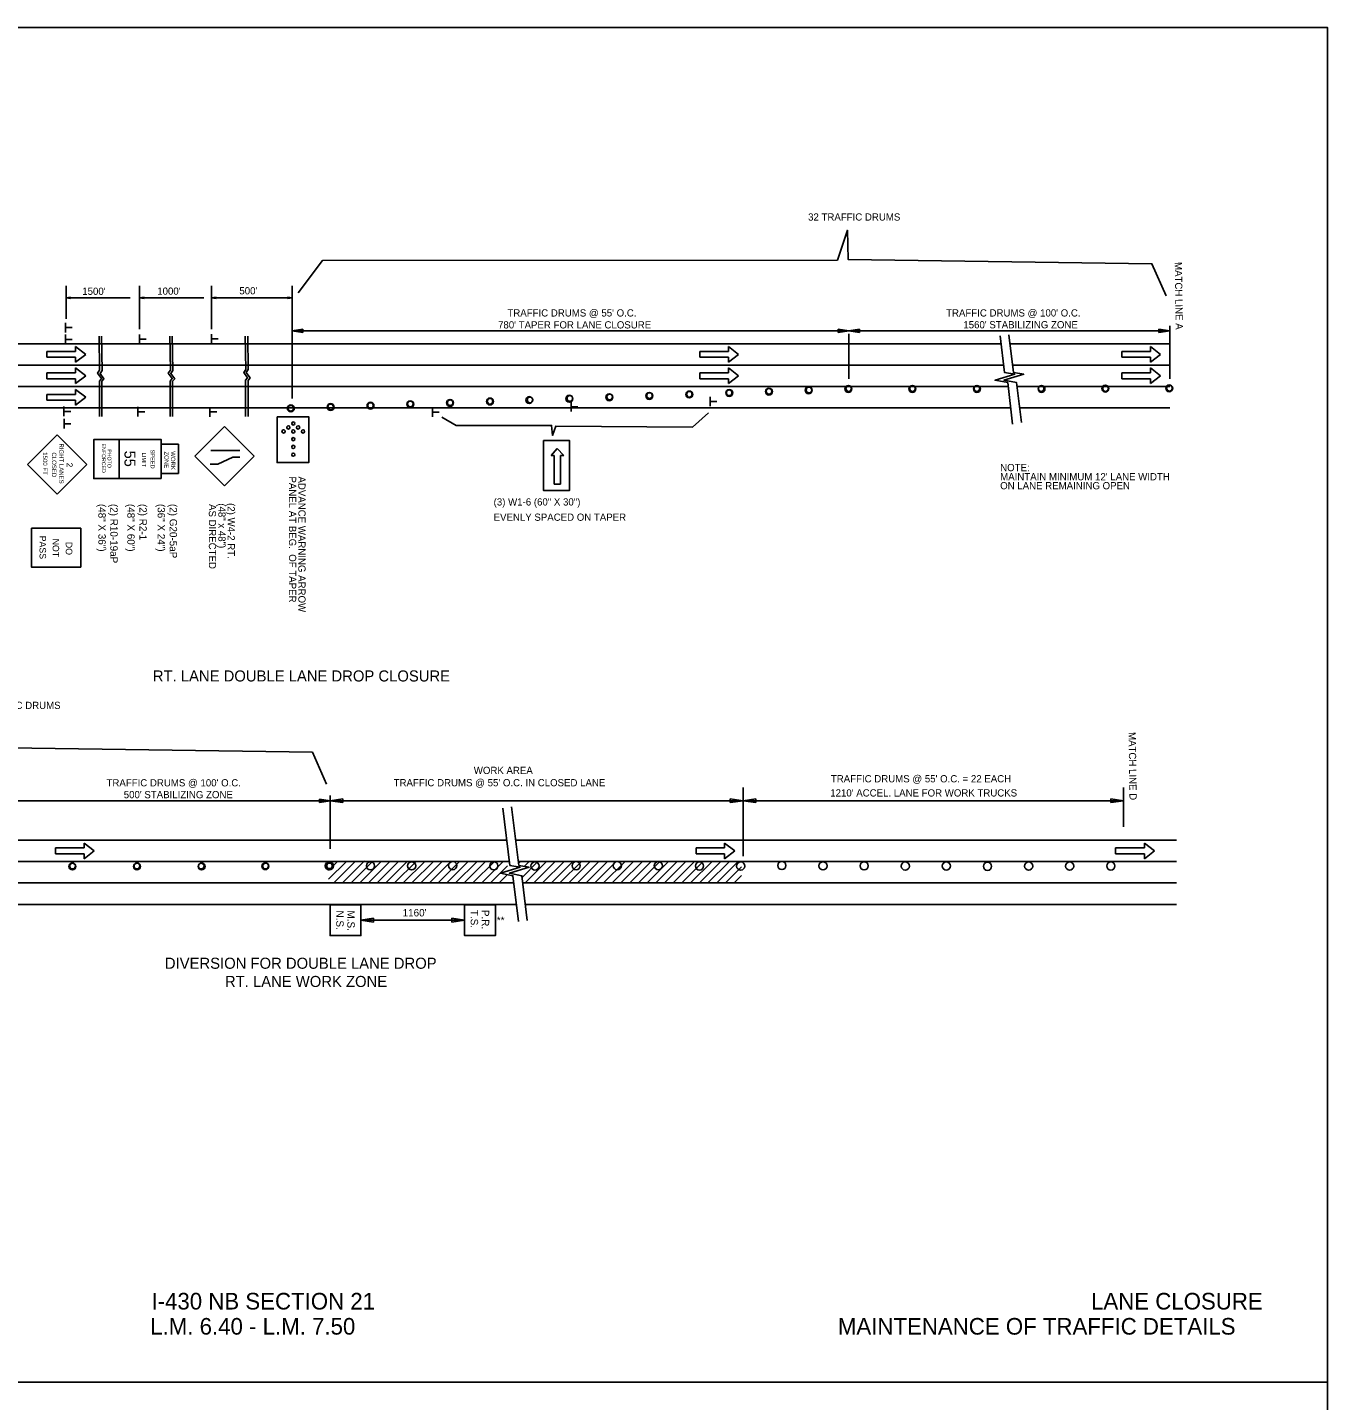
# Model space of a CAD drawing. Extents: x -100 to 745, y -1581 to -107.
# Drawn here: x 639.2 to 744.8, y -598.3 to -486.8 of the extents above; entities that cross this region are included whole.
import ezdxf

# ---------------------------------------------------------------- set-up
doc = ezdxf.new("R2010")
doc.units = 0
for name, color, linetype in [('Default', 7, 'Continuous'), ('R_Border', 7, 'Continuous'), ('R_Proposed Road', 7, 'Continuous'), ('R_ROW', 7, 'Continuous')]:
    doc.layers.add(name, color=color, linetype=linetype)

msp = doc.modelspace()

# ---------------------------------------------------------------- linework, layer by layer
at = {"layer": 'Default'}
for p, q in [((642.31, -507.78), (642.31, -510.46)), ((648.28, -507.78), (648.28, -511.3)), ((654.13, -507.78), (654.13, -511.3)), ((660.68, -507.78), (660.68, -516.93)), ((642.68, -508.7), (642.31, -508.75)), ((642.31, -508.75), (647.53, -508.75)), ((642.68, -508.81), (642.31, -508.75)), ((642.68, -508.71), (642.37, -508.75)), ((642.68, -508.8), (642.37, -508.75)), ((642.68, -508.72), (642.43, -508.75)), ((642.68, -508.79), (642.43, -508.75)), ((642.68, -508.73), (642.5, -508.75)), ((642.68, -508.78), (642.5, -508.75)), ((642.68, -508.74), (642.56, -508.75)), ((642.68, -508.77), (642.56, -508.75)), ((642.68, -508.75), (642.62, -508.75)), ((642.68, -508.76), (642.62, -508.75)), ((642.68, -508.81), (642.68, -508.7)), ((648.65, -508.7), (648.28, -508.75)), ((648.28, -508.75), (653.5, -508.75)), ((648.65, -508.81), (648.28, -508.75)), ((648.65, -508.71), (648.34, -508.75)), ((648.65, -508.8), (648.34, -508.75)), ((648.65, -508.72), (648.4, -508.75)), ((648.65, -508.79), (648.4, -508.75)), ((648.65, -508.73), (648.47, -508.75)), ((648.65, -508.78), (648.47, -508.75)), ((648.65, -508.74), (648.53, -508.75)), ((648.65, -508.77), (648.53, -508.75)), ((648.65, -508.75), (648.59, -508.75)), ((648.65, -508.76), (648.59, -508.75)), ((648.65, -508.81), (648.65, -508.7)), ((654.5, -508.7), (654.13, -508.75)), ((654.13, -508.75), (660.68, -508.75)), ((654.5, -508.81), (654.13, -508.75)), ((654.5, -508.71), (654.19, -508.75)), ((654.5, -508.8), (654.19, -508.75)), ((654.5, -508.72), (654.25, -508.75)), ((654.5, -508.79), (654.25, -508.75)), ((654.5, -508.73), (654.32, -508.75)), ((654.5, -508.78), (654.32, -508.75)), ((654.5, -508.74), (654.38, -508.75)), ((654.5, -508.77), (654.38, -508.75)), ((654.5, -508.75), (654.44, -508.75)), ((654.5, -508.76), (654.44, -508.75)), ((654.5, -508.81), (654.5, -508.7)), ((660.3, -508.7), (660.68, -508.75)), ((660.3, -508.7), (660.3, -508.81)), ((660.3, -508.71), (660.61, -508.75)), ((660.3, -508.72), (660.55, -508.75)), ((660.3, -508.73), (660.49, -508.75)), ((660.3, -508.74), (660.42, -508.75)), ((660.3, -508.81), (660.68, -508.75)), ((660.3, -508.77), (660.42, -508.75)), ((660.3, -508.79), (660.55, -508.75)), ((660.3, -508.8), (660.61, -508.75)), ((660.3, -508.78), (660.49, -508.75)), ((660.3, -508.76), (660.36, -508.75)), ((660.3, -508.75), (660.36, -508.75)), ((642.27, -511.55), (642.27, -510.76)), ((642.27, -512.51), (642.27, -511.73)), ((642.28, -511.16), (642.82, -511.16)), ((648.28, -512.49), (648.28, -511.71)), ((654.13, -512.47), (654.13, -511.69)), ((660.68, -511.43), (661.54, -511.3)), ((705.88, -511.43), (660.68, -511.43)), ((661.54, -511.56), (660.68, -511.43)), ((660.68, -511.8), (660.68, -515.32)), ((661.54, -511.3), (661.54, -511.56)), ((705.01, -511.56), (705.01, -511.3)), ((705.01, -511.3), (705.88, -511.43)), ((705.88, -511.43), (705.01, -511.56)), ((705.88, -511.43), (706.75, -511.3)), ((731.95, -511.43), (705.88, -511.43)), ((706.75, -511.56), (705.88, -511.43)), ((705.88, -511.66), (705.88, -515.32)), ((706.75, -511.3), (706.75, -511.56)), ((731.08, -511.56), (731.08, -511.3)), ((731.08, -511.3), (731.95, -511.43)), ((731.95, -511.43), (731.08, -511.56)), ((731.95, -511.01), (731.95, -515.32)), ((636.02, -512.47), (644.68, -512.47)), ((642.28, -512.12), (642.81, -512.12)), ((643.09, -512.7), (643.09, -513.1)), ((643.09, -512.7), (643.91, -513.34)), ((644.68, -512.47), (660.68, -512.47)), ((648.29, -512.1), (648.82, -512.1)), ((654.14, -512.08), (654.67, -512.08)), ((660.68, -512.47), (718.25, -512.47)), ((696.12, -512.7), (696.12, -513.1)), ((696.12, -512.7), (696.94, -513.34)), ((718.98, -512.47), (731.95, -512.47)), ((730.39, -512.7), (730.39, -513.1)), ((730.39, -512.7), (731.21, -513.34)), ((643.09, -513.1), (640.76, -513.1)), ((640.76, -513.1), (640.76, -513.57)), ((643.09, -513.57), (640.76, -513.57)), ((643.91, -513.34), (643.09, -513.97)), ((643.09, -513.57), (643.09, -513.97)), ((696.12, -513.1), (693.79, -513.1)), ((693.79, -513.1), (693.79, -513.57)), ((696.12, -513.57), (693.79, -513.57)), ((696.94, -513.34), (696.12, -513.97)), ((696.12, -513.57), (696.12, -513.97)), ((730.39, -513.1), (728.07, -513.1)), ((728.07, -513.1), (728.07, -513.57)), ((730.39, -513.57), (728.07, -513.57)), ((731.21, -513.34), (730.39, -513.97)), ((730.39, -513.57), (730.39, -513.97)), ((636.02, -514.21), (644.68, -514.21)), ((643.09, -514.84), (640.76, -514.84)), ((640.76, -514.84), (640.76, -515.31)), ((643.09, -514.44), (643.09, -514.84)), ((643.09, -514.44), (643.91, -515.07)), ((643.91, -515.07), (643.09, -515.71)), ((644.68, -514.21), (660.68, -514.21)), ((660.68, -514.21), (718.47, -514.21)), ((696.12, -514.84), (693.79, -514.84)), ((693.79, -514.84), (693.79, -515.31)), ((696.12, -514.44), (696.12, -514.84)), ((696.12, -514.44), (696.94, -515.07)), ((696.94, -515.07), (696.12, -515.71)), ((719.2, -514.21), (731.95, -514.21)), ((730.39, -514.84), (728.07, -514.84)), ((728.07, -514.84), (728.07, -515.31)), ((730.39, -514.44), (730.39, -514.84)), ((730.39, -514.44), (731.21, -515.07)), ((731.21, -515.07), (730.39, -515.71)), ((636.02, -515.94), (644.68, -515.94)), ((643.09, -515.31), (640.76, -515.31)), ((643.09, -515.31), (643.09, -515.71)), ((643.09, -516.18), (643.09, -516.58)), ((643.09, -516.18), (643.91, -516.81)), ((644.68, -515.94), (660.68, -515.94)), ((660.68, -515.94), (718.82, -515.94)), ((696.12, -515.31), (693.79, -515.31)), ((696.12, -515.31), (696.12, -515.71)), ((719.55, -515.94), (731.95, -515.94)), ((730.39, -515.31), (728.07, -515.31)), ((730.39, -515.31), (730.39, -515.71)), ((643.09, -516.58), (640.76, -516.58)), ((640.76, -516.58), (640.76, -517.05)), ((643.09, -517.05), (640.76, -517.05)), ((643.91, -516.81), (643.09, -517.45)), ((643.09, -517.05), (643.09, -517.45)), ((683.35, -517.98), (683.35, -517.2)), ((694.62, -517.55), (694.62, -516.77)), ((694.63, -517.16), (695.16, -517.16)), ((636.02, -517.68), (645.6, -517.68)), ((642.14, -518.36), (642.14, -517.58)), ((642.15, -517.97), (642.69, -517.97)), ((644.68, -517.68), (660.68, -517.68)), ((648.15, -518.38), (648.15, -517.6)), ((648.16, -517.99), (648.7, -517.99)), ((654, -518.4), (654, -517.62)), ((654.01, -518.01), (654.55, -518.01)), ((660.68, -517.68), (719.03, -517.68)), ((672.08, -518.4), (672.08, -517.62)), ((672.09, -518.02), (672.62, -518.02)), ((683.36, -517.59), (683.89, -517.59)), ((719.76, -517.68), (731.95, -517.68)), ((642.15, -519.36), (642.15, -518.58)), ((642.16, -518.97), (642.7, -518.97)), ((655.18, -519.19), (652.77, -521.6)), ((655.18, -519.19), (657.59, -521.6)), ((639.18, -522.28), (641.59, -519.87)), ((643.99, -522.27), (641.59, -519.87)), ((652.77, -521.6), (655.18, -524)), ((654.07, -521.13), (656.44, -521.13)), ((654.63, -522.26), (655.85, -521.69)), ((657.59, -521.6), (655.18, -524)), ((655.85, -521.69), (656.44, -521.69)), ((681.7, -521.55), (682.21, -520.98)), ((681.95, -521.55), (681.7, -521.55)), ((681.95, -523.88), (681.95, -521.55)), ((682.21, -520.98), (682.73, -521.55)), ((682.47, -523.88), (682.47, -521.55)), ((682.47, -521.55), (682.73, -521.55)), ((641.59, -524.68), (639.18, -522.28)), ((641.59, -524.68), (643.99, -522.27)), ((654.02, -522.26), (654.63, -522.26)), ((681.95, -523.88), (682.47, -523.88)), ((697.3, -548.51), (697.3, -554.08)), ((728.21, -548.51), (728.21, -551.7)), ((663.76, -549.59), (637.68, -549.59)), ((662.89, -549.72), (662.89, -549.46)), ((662.89, -549.46), (663.76, -549.59)), ((663.76, -549.59), (662.89, -549.72)), ((663.76, -549.17), (663.76, -553.48)), ((663.76, -549.59), (664.79, -549.43)), ((697.3, -549.59), (663.76, -549.59)), ((664.79, -549.74), (663.76, -549.59)), ((664.79, -549.43), (664.79, -549.74)), ((696.26, -549.74), (696.26, -549.43)), ((696.26, -549.43), (697.3, -549.59)), ((697.3, -549.59), (696.26, -549.74)), ((697.3, -549.59), (698.33, -549.43)), ((728.21, -549.59), (697.3, -549.59)), ((698.33, -549.74), (697.3, -549.59)), ((698.33, -549.43), (698.33, -549.74)), ((727.18, -549.74), (727.18, -549.43)), ((727.18, -549.43), (728.21, -549.59)), ((728.21, -549.59), (727.18, -549.74)), ((619.84, -552.79), (678.11, -552.79)), ((643.78, -553.02), (643.78, -553.42)), ((643.78, -553.02), (644.6, -553.65)), ((678.84, -552.79), (732.51, -552.79)), ((695.8, -553.02), (695.8, -553.42)), ((695.8, -553.02), (696.62, -553.65)), ((729.89, -553.02), (729.89, -553.42)), ((729.89, -553.02), (730.71, -553.65)), ((643.78, -553.42), (641.46, -553.42)), ((641.46, -553.42), (641.46, -553.89)), ((643.78, -553.89), (641.46, -553.89)), ((644.6, -553.65), (643.78, -554.29)), ((643.78, -553.89), (643.78, -554.29)), ((695.8, -553.42), (693.48, -553.42)), ((693.48, -553.42), (693.48, -553.89)), ((695.8, -553.89), (693.48, -553.89)), ((696.62, -553.65), (695.8, -554.29)), ((695.8, -553.89), (695.8, -554.29)), ((729.89, -553.42), (727.56, -553.42)), ((727.56, -553.42), (727.56, -553.89)), ((729.89, -553.89), (727.56, -553.89)), ((730.71, -553.65), (729.89, -554.29)), ((729.89, -553.89), (729.89, -554.29)), ((620.05, -554.52), (678.32, -554.52)), ((663.64, -555.96), (665.08, -554.52)), ((663.64, -555.26), (664.37, -554.52)), ((664.05, -556.26), (665.79, -554.52)), ((664.76, -556.26), (666.55, -554.47)), ((665.46, -556.26), (667.2, -554.52)), ((666.17, -556.26), (667.91, -554.52)), ((666.88, -556.26), (668.61, -554.52)), ((667.58, -556.26), (669.32, -554.52)), ((668.29, -556.26), (670.03, -554.52)), ((669, -556.26), (670.74, -554.52)), ((669.7, -556.26), (671.44, -554.52)), ((670.41, -556.26), (672.15, -554.52)), ((671.12, -556.26), (672.86, -554.52)), ((671.83, -556.26), (673.56, -554.52)), ((672.53, -556.26), (674.27, -554.52)), ((673.24, -556.26), (674.98, -554.52)), ((673.95, -556.26), (675.69, -554.52)), ((674.65, -556.26), (676.39, -554.52)), ((675.36, -556.26), (677.1, -554.52)), ((676.07, -556.26), (677.81, -554.52)), ((676.78, -556.26), (678.16, -554.87)), ((679.05, -554.52), (732.51, -554.52)), ((679.07, -554.67), (679.22, -554.52)), ((679.35, -555.81), (680.64, -554.52)), ((679.53, -554.92), (679.93, -554.52)), ((679.6, -556.26), (681.34, -554.52)), ((680.31, -556.26), (682.05, -554.52)), ((681.02, -556.26), (682.76, -554.52)), ((681.73, -556.26), (683.46, -554.52)), ((682.43, -556.26), (684.17, -554.52)), ((683.14, -556.26), (684.88, -554.52)), ((683.85, -556.26), (685.59, -554.52)), ((684.55, -556.26), (686.29, -554.52)), ((685.26, -556.26), (687, -554.52)), ((685.97, -556.26), (687.71, -554.52)), ((686.68, -556.26), (688.41, -554.52)), ((687.38, -556.26), (689.12, -554.52)), ((688.09, -556.26), (689.83, -554.52)), ((688.8, -556.26), (690.54, -554.52)), ((689.5, -556.26), (691.24, -554.52)), ((690.21, -556.26), (691.95, -554.52)), ((690.92, -556.26), (692.66, -554.52)), ((691.63, -556.26), (693.36, -554.52)), ((692.33, -556.26), (694.07, -554.52)), ((693.04, -556.26), (694.78, -554.52)), ((693.75, -556.26), (695.48, -554.52)), ((694.45, -556.26), (696.19, -554.52)), ((695.16, -556.26), (696.9, -554.52)), ((695.87, -556.26), (697.17, -554.96)), ((620.41, -556.26), (678.68, -556.26)), ((677.48, -556.26), (678.16, -555.58)), ((679.41, -556.26), (732.51, -556.26)), ((696.57, -556.26), (697.17, -555.66)), ((619.89, -558), (678.89, -558)), ((679.62, -558), (732.51, -558)), ((666.26, -559.29), (667.29, -559.13)), ((674.68, -559.29), (666.26, -559.29)), ((667.29, -559.44), (666.26, -559.29)), ((667.29, -559.13), (667.29, -559.44)), ((673.65, -559.44), (673.65, -559.13)), ((673.65, -559.13), (674.68, -559.29)), ((674.68, -559.29), (673.65, -559.44))]:
    msp.add_line(p, q, dxfattribs=at)
for points in [[(661.16, -508.34), (663.14, -505.72), (704.96, -505.68), (705.77, -503.26), (705.84, -505.64), (730.51, -505.97), (731.65, -508.57)], [(718.89, -511.75), (719.27, -514.81), (720.1, -514.95), (718.49, -515.44), (719.51, -515.63), (719.9, -518.87)], [(645, -511.86), (645.04, -514.63), (644.88, -514.87), (645.19, -515.3), (645.03, -515.5), (645.03, -518.39)], [(645.2, -511.86), (645.24, -514.64), (645.08, -514.88), (645.39, -515.31), (645.23, -515.51), (645.23, -518.39)], [(650.74, -511.86), (650.79, -514.63), (650.62, -514.87), (650.94, -515.3), (650.77, -515.5), (650.77, -518.39)], [(650.94, -511.86), (650.99, -514.64), (650.82, -514.88), (651.14, -515.31), (650.97, -515.51), (650.97, -518.39)], [(656.87, -511.86), (656.91, -514.57), (656.75, -514.81), (657.06, -515.24), (656.9, -515.44), (656.9, -518.39)], [(657.07, -511.86), (657.11, -514.57), (656.95, -514.82), (657.26, -515.25), (657.1, -515.45), (657.1, -518.39)], [(718.17, -511.84), (718.54, -514.81), (719.37, -514.95), (717.77, -515.44), (718.79, -515.63), (719.19, -519)], [(672.83, -518.43), (673.99, -519.11), (681.75, -519.11), (681.82, -519.92), (682.09, -519.17), (693.2, -519.24), (694.49, -518.08)], [(592.97, -548), (594.94, -545.38), (636.77, -545.34), (637.58, -542.92), (637.65, -545.3), (662.32, -545.63), (663.46, -548.23)], [(677.78, -550.18), (678.36, -554.84), (679.19, -554.99), (677.59, -555.47), (678.61, -555.67), (679.06, -559.4)], [(678.5, -550.09), (679.09, -554.84), (679.92, -554.99), (678.32, -555.47), (679.34, -555.67), (679.77, -559.31)]]:
    msp.add_lwpolyline(points, dxfattribs=at)
for points in [[(659.45, -518.4), (659.45, -522.12), (662.03, -522.12), (662.03, -518.4)], [(646.64, -523.42), (644.56, -523.42), (644.56, -520.25), (646.64, -520.25)], [(650.05, -523.42), (646.64, -523.42), (646.64, -520.25), (650.05, -520.25)], [(651.44, -523.02), (650.05, -523.02), (650.05, -520.64), (651.44, -520.64)], [(681.1, -520.32), (681.1, -524.4), (683.19, -524.4), (683.19, -520.32)], [(643.51, -530.62), (639.52, -530.62), (639.52, -527.45), (643.51, -527.45)], [(663.76, -558.04), (666.26, -558.04), (666.26, -560.54), (663.76, -560.54)], [(674.68, -558.04), (677.18, -558.04), (677.18, -560.54), (674.68, -560.54)]]:
    msp.add_lwpolyline(points, close=True, dxfattribs=at)
for centre, radius in [((696.18, -516.47), 0.281), ((696.17, -516.45), 0.229), ((699.4, -516.36), 0.281), ((699.41, -516.34), 0.229), ((702.62, -516.25), 0.281), ((702.65, -516.22), 0.229), ((705.85, -516.14), 0.281), ((705.87, -516.11), 0.229), ((705.88, -516.11), 0.229), ((711.05, -516.14), 0.281), ((711.06, -516.11), 0.229), ((716.29, -516.14), 0.281), ((716.29, -516.11), 0.229), ((721.54, -516.14), 0.281), ((721.51, -516.11), 0.229), ((726.72, -516.11), 0.281), ((726.74, -516.11), 0.229), ((731.91, -516.09), 0.281), ((731.93, -516.08), 0.229), ((663.8, -517.61), 0.281), ((663.8, -517.6), 0.229), ((667.04, -517.5), 0.281), ((667.04, -517.49), 0.229), ((670.27, -517.39), 0.281), ((670.28, -517.37), 0.229), ((673.5, -517.28), 0.281), ((673.51, -517.26), 0.229), ((676.74, -517.16), 0.281), ((676.75, -517.14), 0.229), ((679.93, -517.05), 0.281), ((679.99, -517.03), 0.229), ((683.18, -516.94), 0.281), ((683.23, -516.91), 0.229), ((686.43, -516.82), 0.281), ((686.46, -516.8), 0.229), ((689.68, -516.71), 0.281), ((689.7, -516.68), 0.229), ((692.93, -516.59), 0.281), ((692.94, -516.57), 0.229), ((660.57, -517.72), 0.281), ((660.56, -517.71), 0.229), ((660.57, -517.71), 0.229), ((659.98, -519.59), 0.131), ((660.37, -519.27), 0.131), ((660.77, -518.95), 0.131), ((660.77, -519.59), 0.131), ((661.16, -519.27), 0.131), ((661.56, -519.59), 0.131), ((660.77, -520.22), 0.131), ((660.77, -520.85), 0.131), ((660.77, -521.48), 0.131), ((642.83, -554.92), 0.281), ((642.84, -554.89), 0.229), ((648.07, -554.92), 0.281), ((648.07, -554.89), 0.229), ((653.32, -554.92), 0.281), ((653.29, -554.89), 0.229), ((658.5, -554.9), 0.281), ((658.52, -554.89), 0.229), ((663.69, -554.87), 0.333), ((663.69, -554.87), 0.281), ((663.71, -554.87), 0.229), ((667.04, -554.87), 0.333), ((670.38, -554.87), 0.333), ((673.72, -554.85), 0.333), ((677.06, -554.87), 0.333), ((680.4, -554.88), 0.333), ((683.74, -554.86), 0.333), ((687.08, -554.86), 0.333), ((690.42, -554.86), 0.333), ((693.76, -554.88), 0.333), ((697.11, -554.89), 0.333), ((700.45, -554.84), 0.333), ((703.79, -554.87), 0.333), ((707.13, -554.87), 0.333), ((710.47, -554.89), 0.333), ((713.81, -554.88), 0.333), ((717.15, -554.91), 0.333), ((720.49, -554.89), 0.333), ((723.83, -554.89), 0.333), ((727.17, -554.88), 0.333)]:
    msp.add_circle(centre, radius, dxfattribs=at)
at = {"layer": 'R_Proposed Road'}
for points in [[(574.77, -486.79), (574.77, -596.79), (744.77, -596.79), (744.77, -486.79)], [(574.77, -596.79), (574.77, -706.79), (744.77, -706.79), (744.77, -596.79)]]:
    msp.add_lwpolyline(points, close=True, dxfattribs=at)

# ---------------------------------------------------------------- texts
at = {"layer": 'Default'}
for s, height, p in [('32 TRAFFIC DRUMS', 0.5862, (702.58, -502.47)), ("1500'", 0.586, (643.63, -508.5)), ("1000'", 0.586, (649.72, -508.49)), ("500'", 0.586, (656.39, -508.46)), ("780' TAPER FOR LANE CLOSURE", 0.5862, (677.4, -511.23)), ("TRAFFIC DRUMS @ 55' O.C.", 0.5862, (678.16, -510.26)), ("TRAFFIC DRUMS @ 100' O.C.", 0.5862, (713.79, -510.26)), ("1560' STABILIZING ZONE", 0.5862, (715.19, -511.22)), ('NOTE:', 0.586, (718.18, -522.82)), ("MAINTAIN MINIMUM 12' LANE WIDTH", 0.5862, (718.18, -523.56)), ('ON LANE REMAINING OPEN', 0.5862, (718.18, -524.29)), ('19 TRAFFIC DRUMS', 0.5862, (634.38, -542.13)), ('WORK AREA', 0.586, (675.43, -547.41)), ("TRAFFIC DRUMS @ 55' O.C. = 22 EACH", 0.5862, (704.43, -548.09)), ("TRAFFIC DRUMS @ 100' O.C.", 0.5862, (645.6, -548.42)), ("TRAFFIC DRUMS @ 55' O.C. IN CLOSED LANE", 0.5862, (668.92, -548.41)), ("500' STABILIZING ZONE", 0.5862, (647, -549.38)), ("1210' ACCEL. LANE FOR WORK TRUCKS", 0.5862, (704.38, -549.24)), ("1160'", 0.6, (669.65, -558.98)), ('**', 0.6, (677.3, -559.59))]:
    msp.add_text(s, height=height, dxfattribs=at).set_placement(p)
for s, height, rotation, p in [('MATCH LINE A', 0.5862, 270.8059, (732.36, -505.84)), ('RIGHT LANES', 0.3544, 270.1004, (641.76, -520.57)), ('ENFORCED', 0.308, 270.0872, (645.22, -520.57)), ('1500 FT', 0.357, 270.0006, (640.44, -521.28)), ('CLOSED', 0.354, 270.1003, (641.17, -521.3)), ('PHOTO', 0.308, 270.0872, (645.68, -521.04)), ('55', 0.885, 270, (647.06, -521.15)), ('LIMIT', 0.33, 270, (648.49, -521.32)), ('SPEED', 0.33, 270, (649.18, -521.07)), ('ZONE', 0.354, 270.1004, (650.3, -521.22)), ('WORK', 0.354, 270.1004, (650.83, -521.2)), ('2', 0.5, 270, (642.35, -522.13)), ('PANEL AT BEG.  OF TAPER', 0.5862, 270, (660.42, -523.25)), ('ADVANCE WARNING ARROW', 0.5862, 270, (661.18, -523.25)), ('(3) W1-6 (60" X 30")', 0.5862, 0.0075, (677.04, -525.61)), ('(48" X 36")', 0.6, 270, (644.94, -525.48)), ('(2) R10-19aP', 0.6, 270, (645.91, -525.48)), ('(48" X 60")', 0.6, 270, (647.29, -525.48)), ('(2) R2-1', 0.6, 270, (648.27, -525.48)), ('(36" X 24")', 0.6, 270, (649.75, -525.48)), ('(2) G20-5aP', 0.6, 270, (650.73, -525.48)), ('AS DIRECTED ', 0.5862, 270, (653.91, -525.49)), ('(48" x 48")', 0.5862, 270, (654.68, -525.43)), ('(2) W4-2 RT.', 0.5862, 270, (655.44, -525.41)), ('EVENLY SPACED ON TAPER', 0.5862, 0.0075, (677.04, -526.85)), ('PASS', 0.532, 270, (640.16, -528.06)), ('NOT', 0.532, 270, (641.22, -528.3)), ('DO', 0.532, 270, (642.29, -528.56)), ('MATCH LINE D', 0.5862, 270.8059, (728.61, -544.01)), ('N.S.', 0.6, 270, (664.26, -558.5)), ('M.S.', 0.6, 270, (665.16, -558.5)), ('T.S.', 0.6, 270, (675.18, -558.45)), ('P.R.', 0.6, 270, (676.08, -558.45))]:
    msp.add_text(s, height=height, rotation=rotation, dxfattribs=at).set_placement(p)
at = {"layer": 'R_Border'}
for s, p in [('I-430 NB SECTION 21', (649.25, -590.9)), ('LANE CLOSURE', (725.56, -590.9)), ('L.M. 6.40 - L.M. 7.50', (649.15, -592.94)), ('MAINTENANCE OF TRAFFIC DETAILS', (705, -592.94))]:
    msp.add_text(s, height=1.35, dxfattribs=at).set_placement(p)
at = {"layer": 'R_ROW'}
for s, p in [('RT. LANE DOUBLE LANE DROP CLOSURE', (649.36, -539.9)), ('DIVERSION FOR DOUBLE LANE DROP', (650.34, -563.23)), ('RT. LANE WORK ZONE', (655.22, -564.71))]:
    msp.add_text(s, height=0.9, dxfattribs=at).set_placement(p)

doc.saveas('drawing.dxf')
